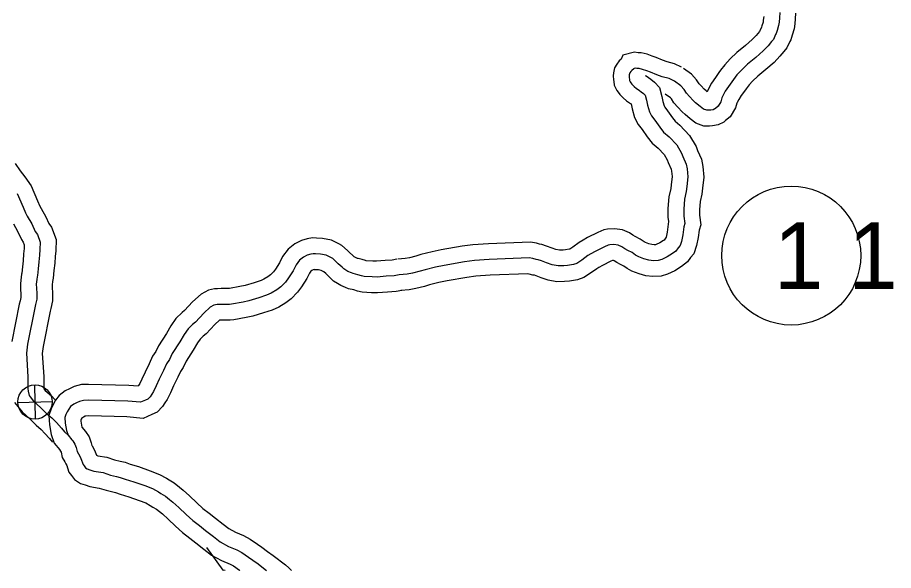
# Model space of a CAD drawing. Extents: x 31699 to 244310, y -8841 to 11474.
# Drawn here: x 136388 to 136942, y 2145 to 2495 of the extents above; entities that cross this region are included whole.
import ezdxf

# ---------------------------------------------------------------- set-up
doc = ezdxf.new("R2010")
doc.units = 0
for name, color, linetype in [('B_Logo', 7, 'Continuous'), ('Level 21', 7, 'Continuous'), ('Level 55', 7, 'Continuous'), ('R_Border Notes', 7, 'Continuous'), ('R_XS_EARTHWORK_STAGE1', 7, 'Continuous'), ('R_XS_EARTHWORK_STAGE2', 7, 'Continuous')]:
    doc.layers.add(name, color=color, linetype=linetype)

msp = doc.modelspace()

# ---------------------------------------------------------------- linework, layer by layer
at = {"layer": 'B_Logo'}
for points in [[(136870.27, 2497.9), (136870.13, 2494.49), (136869.84, 2491.8), (136869.59, 2489.66), (136868.59, 2486.41), (136868, 2484.52), (136867.62, 2483.84), (136866.28, 2480.78), (136865.13, 2479.46), (136862.9, 2476.71), (136859.83, 2473.51), (136855.06, 2469.39), (136849.83, 2465.04), (136845.98, 2461.35), (136843.16, 2458.37), (136841.01, 2455.41), (136839.94, 2453.9), (136837.79, 2450.94), (136835.77, 2447.99), (136834.4, 2445.4), (136833.67, 2443.84), (136832.96, 2441.34), (136831.28, 2438.47), (136829.53, 2437.06), (136829.21, 2436.78), (136828.1, 2436.21), (136826.64, 2435.95), (136825.65, 2435.91), (136824.11, 2435.92), (136822.08, 2436.7), (136819.81, 2438.35), (136817.05, 2440.71), (136815.4, 2442.18), (136813.1, 2444.63), (136811.28, 2446.7), (136809.72, 2449.17), (136807.77, 2451.3), (136803.58, 2454.27)], [(136803.58, 2454.27), (136800.18, 2455.94), (136795.94, 2457.11), (136792.55, 2458.31), (136788.36, 2459.95), (136786.05, 2460.86), (136783.41, 2461.82), (136781.19, 2462.34), (136779.79, 2462.42), (136778.99, 2462.52), (136778.06, 2462.28), (136778, 2462.14), (136776.71, 2461.09), (136776.07, 2460.47), (136775.37, 2459.57), (136775.06, 2459.02), (136774.89, 2458.28), (136774.85, 2457.61), (136774.89, 2456.48), (136775.06, 2455.69), (136775.16, 2454.69), (136775.52, 2453.97), (136776.01, 2453.39), (136776.72, 2452.35), (136778.04, 2451.06), (136779.49, 2449.78), (136780.04, 2449.4), (136781.48, 2448.46), (136782.64, 2447.64), (136784.09, 2446.49), (136785.06, 2445.4), (136785.92, 2442.42), (136786.51, 2439.24), (136787.74, 2435.02), (136789.05, 2432.4), (136791.29, 2429.68), (136794.33, 2425.13), (136796.79, 2422.09), (136800.24, 2419.15), (136805.18, 2413.94), (136808.19, 2408.71), (136808.94, 2406.61), (136811.13, 2401.75), (136811.77, 2398.9), (136812.11, 2393.78), (136811.55, 2387.68), (136811.14, 2384.52), (136810, 2379.6), (136809.52, 2373.24), (136809.5, 2368.83), (136810.14, 2364.25), (136809.49, 2362.16), (136808.83, 2357.06), (136808, 2352.82), (136807.16, 2350.25), (136805.89, 2348.86), (136804.5, 2346.8), (136802.43, 2345.18), (136799.11, 2343.12), (136795.64, 2341.51), (136793.34, 2340.75), (136790.34, 2340.64), (136787.39, 2340.99), (136784.29, 2341.8), (136780.98, 2343.07), (136779, 2344.26), (136776.74, 2345.78), (136774.08, 2347.21), (136772.24, 2348.14), (136770.26, 2349.46), (136767.88, 2350.5), (136765.33, 2350.87), (136762.61, 2350.63), (136761.68, 2350.46), (136759.25, 2349.49), (136753.31, 2346.46), (136750.76, 2345.02), (136748.87, 2343.88), (136744.92, 2341.05), (136741.73, 2338.99), (136739.63, 2338.24), (136735.86, 2337.56), (136733.59, 2337.4), (136729.99, 2337.39), (136726.1, 2338.04), (136722.65, 2339.24), (136719.34, 2340.51), (136717.31, 2341.17), (136716.03, 2341.38), (136713.88, 2341.96), (136711.66, 2342.41), (136686.3, 2341.41), (136676.92, 2340.78), (136670.68, 2340), (136657.84, 2337.69), (136652.28, 2336.6), (136645.75, 2334.94), (136642.65, 2333.95), (136637.83, 2332.76), (136634.32, 2332.15), (136629.34, 2331.69)], [(136387.4, 2383.13), (136391.14, 2374.6), (136392.69, 2370.92), (136393.77, 2368.89), (136396.56, 2363.93), (136398.82, 2359.07), (136400.16, 2357.19), (136401.95, 2352.45), (136401.8, 2347.71), (136401.41, 2344.22), (136401.18, 2339.87), (136400.75, 2335.58), (136400.19, 2331.28), (136400.02, 2330.41), (136399.75, 2328.86), (136399.47, 2325.85), (136399.51, 2323.18), (136399.77, 2319.85), (136399.78, 2316.31), (136398.98, 2312.87), (136398.46, 2310.85), (136393.97, 2287.9), (136393.26, 2282.13), (136394.19, 2267.14), (136394.15, 2259.66), (136394.41, 2258.14), (136395.06, 2255.23), (136395.7, 2254.38), (136397.8, 2251.73), (136402.16, 2247.76), (136406.25, 2243.78), (136409.29, 2241.1), (136412.2, 2238.27), (136415.48, 2234.6), (136417.3, 2232.33), (136419.66, 2230.15)], [(136629.34, 2331.69), (136626.16, 2331.17), (136621.11, 2330.77), (136615.26, 2330.34), (136612.12, 2330.41), (136607.11, 2330.75), (136605.43, 2331.08), (136603.2, 2331.8), (136600.17, 2332.48), (136599.15, 2332.91), (136596.78, 2333.88), (136595.48, 2334.63), (136594.18, 2335.52), (136593.21, 2336.48), (136590.72, 2338.78), (136589.68, 2339.81), (136587.26, 2341.99), (136586.44, 2342.42), (136583.11, 2344.09), (136579.48, 2344.82), (136576.27, 2344.96), (136574.8, 2345.1), (136573.41, 2344.85), (136571.1, 2344.16), (136568.62, 2342.92), (136566.16, 2341.02), (136564.01, 2338.07), (136562.09, 2334.32), (136559.2, 2329.8), (136557.31, 2327.12), (136554.3, 2324.06), (136551.77, 2322.23), (136548.32, 2320.02), (136545.37, 2318.77), (136540.44, 2317.11), (136534.11, 2315.32), (136530.47, 2314.51), (136523.19, 2313.16), (136521.79, 2313.03), (136516.66, 2313.03), (136515, 2312.97), (136513.93, 2312.86), (136512.02, 2312.45), (136509.66, 2311.22), (136505.55, 2307.45), (136500.24, 2301.77), (136498.43, 2300.29), (136495.6, 2297.58), (136493.14, 2294.01), (136490.39, 2289.36), (136485.62, 2281.9), (136483.77, 2278.02), (136481.94, 2275.41), (136480.11, 2271.13), (136477.39, 2265.75), (136475.43, 2261.33), (136473.7, 2257.85), (136472.57, 2256.14), (136471.5, 2254.56), (136470.03, 2252.97), (136468.65, 2252.31), (136465.51, 2250.99), (136457.41, 2251.74), (136432.71, 2252.37), (136429.45, 2252.24), (136426.94, 2251.61), (136424.92, 2250.59), (136423.15, 2249.72), (136421.21, 2248.24), (136420, 2246.66), (136419, 2245.02), (136418.21, 2243.18), (136417.55, 2241.29), (136417.75, 2237.89), (136418.54, 2233.18), (136419.66, 2230.15)], [(136419.66, 2230.15), (136422.04, 2227.24), (136422.53, 2226.66), (136423.88, 2224.58), (136424.7, 2222.4), (136425.33, 2219.89), (136426.19, 2218.39), (136427.33, 2216.43), (136428.15, 2214.26), (136428.68, 2212.68), (136429.06, 2211.63), (136429.76, 2210.72), (136430.68, 2209.49), (136431.7, 2208.79), (136433.39, 2208.32), (136435.89, 2207.49), (136441.8, 2206.45), (136446.46, 2204.97), (136450.22, 2204.11), (136452.65, 2203.47), (136455.76, 2202.33), (136461.16, 2200.74), (136468.19, 2198.28), (136473.14, 2196.33), (136476.82, 2194.28), (136478.39, 2193.27), (136481.26, 2191.65), (136483.87, 2189.55), (136485.94, 2187.82), (136489.68, 2184.37), (136494.45, 2179.95), (136498.6, 2176.17), (136502.8, 2172.93), (136506.72, 2169.88), (136511.68, 2165.93), (136516.01, 2162.63), (136521.19, 2159.76), (136526.55, 2157.5), (136529.68, 2155.89), (136533.8, 2152.92), (136536.67, 2151.03), (136539.9, 2148.62), (136543.47, 2145.95), (136545.35, 2144.51)]]:
    msp.add_lwpolyline(points, dxfattribs=at)
at = {"layer": 'Level 21'}
for p, q in [((136398.96, 2240.36), (136398.46, 2262.06)), ((136387.86, 2250.96), (136409.56, 2251.46))]:
    msp.add_line(p, q, dxfattribs=at)
msp.add_circle((136398.71, 2251.21), 10.85, dxfattribs=at)
at = {"layer": 'Level 55'}
for points in [[(136386.07, 2402.11), (136389.35, 2397.61), (136392.27, 2393.78), (136396.19, 2387.98), (136400.33, 2378.54), (136401.73, 2375.21), (136402.54, 2373.7), (136405.46, 2368.5), (136407.5, 2364.13), (136409.06, 2361.93), (136412.01, 2354.13), (136411.79, 2346.99), (136411.38, 2343.39), (136411.16, 2339.11), (136410.69, 2334.43), (136410.07, 2329.7), (136409.86, 2328.61), (136409.67, 2327.53), (136409.48, 2325.45), (136409.5, 2323.65), (136409.77, 2320.25), (136409.78, 2315.17), (136408.7, 2310.5), (136408.22, 2308.64), (136403.85, 2286.33), (136403.3, 2281.83), (136404.19, 2267.43), (136404.16, 2260.49), (136404.23, 2260.07), (136404.34, 2259.58), (136405.13, 2258.58), (136409.01, 2255.04), (136411.49, 2252.63)], [(136385, 2364.08), (136387.66, 2359.35), (136390.14, 2354.02), (136391.26, 2352.45), (136391.89, 2350.78), (136391.82, 2348.42), (136391.44, 2345.04), (136391.21, 2340.63), (136390.82, 2336.73), (136390.31, 2332.86), (136390.18, 2332.2), (136389.83, 2330.19), (136389.46, 2326.24), (136389.51, 2322.71), (136389.77, 2319.44), (136389.78, 2317.44), (136389.27, 2315.25), (136388.7, 2313.06), (136384.09, 2289.47)], [(136385.77, 2250.94), (136387.78, 2248.27), (136390.47, 2244.88), (136395.3, 2240.48), (136399.45, 2236.44), (136402.5, 2233.75), (136404.98, 2231.35), (136407.85, 2228.13), (136409.8, 2225.7)], [(136412.73, 2222.94), (136412.86, 2222.81)]]:
    msp.add_lwpolyline(points, dxfattribs=at)
at = {"layer": 'R_Border Notes'}
msp.add_circle((136877.59, 2343.93), 44, dxfattribs=at)
at = {"layer": 'R_XS_EARTHWORK_STAGE1'}
msp.add_line((136517.75, 2144.73), (136507.41, 2158.97), dxfattribs=at)
msp.add_lwpolyline([(136519.1, 2144.51), (136517.75, 2144.73), (136517.71, 2144.51)], dxfattribs=at)
at = {"layer": 'R_XS_EARTHWORK_STAGE2'}
for points in [[(136880.25, 2497.37), (136880.11, 2493.75), (136879.78, 2490.68), (136879.42, 2487.58), (136878.14, 2483.44), (136877.24, 2480.59), (136876.6, 2479.42), (136874.81, 2475.35), (136872.79, 2473.03), (136870.41, 2470.09), (136866.72, 2466.25), (136861.53, 2461.76), (136856.49, 2457.57), (136853.07, 2454.3), (136850.87, 2451.97), (136849.13, 2449.57), (136848.06, 2448.06), (136845.96, 2445.18), (136844.35, 2442.82), (136843.35, 2440.94), (136843.07, 2440.33), (136842.24, 2437.39), (136838.97, 2431.82), (136835.95, 2429.39), (136834.87, 2428.46), (136831.35, 2426.63), (136827.72, 2425.98), (136825.82, 2425.91), (136822.22, 2425.92), (136817.25, 2427.85), (136813.61, 2430.49), (136810.49, 2433.17), (136808.42, 2435), (136805.7, 2437.9), (136803.25, 2440.69), (136801.74, 2443.07), (136801.11, 2443.76), (136797.79, 2446.12)], [(136860.16, 2495.22), (136859.9, 2492.92), (136859.77, 2491.73), (136859.04, 2489.38), (136858.8, 2488.61), (136857.74, 2486.21), (136857.47, 2485.9), (136855.4, 2483.33), (136852.94, 2480.78), (136848.59, 2477.01), (136843.17, 2472.51), (136838.88, 2468.4), (136835.45, 2464.77), (136832.89, 2461.25), (136831.82, 2459.74), (136829.61, 2456.71), (136827.19, 2453.16), (136825.45, 2449.87), (136824.38, 2447.6), (136823.62, 2448.25), (136822.37, 2449.36), (136820.5, 2451.35), (136819.31, 2452.7), (136817.69, 2455.27), (136814.42, 2458.84), (136809.37, 2462.42)], [(136807.99, 2463.25), (136803.74, 2465.33), (136798.94, 2466.65), (136796.05, 2467.68), (136792.01, 2469.26), (136789.61, 2470.21), (136786.27, 2471.43), (136782.61, 2472.27), (136780.7, 2472.38), (136778.35, 2472.68), (136770.92, 2470.77), (136769.83, 2468.35), (136768.6, 2467.15), (136767.04, 2465.15), (136765.64, 2462.7), (136764.95, 2459.71), (136764.83, 2457.72), (136764.93, 2455.26), (136765.16, 2454.14), (136765.41, 2451.82), (136767.12, 2448.43), (136768.03, 2447.34), (136769.02, 2445.89), (136771.24, 2443.72), (136773.32, 2441.89), (136774.45, 2441.11), (136775.85, 2440.19), (136776.21, 2439.94), (136776.77, 2436.92), (136778.39, 2431.36), (136780.6, 2426.92), (136783.25, 2423.7), (136786.27, 2419.2), (136789.59, 2415.08), (136793.35, 2411.88), (136797.1, 2407.92), (136799.07, 2404.51), (136799.65, 2402.86), (136801.6, 2398.55), (136801.85, 2397.46), (136802.08, 2393.91), (136801.61, 2388.78), (136801.29, 2386.3), (136800.09, 2381.12), (136799.52, 2373.65), (136799.49, 2368.16), (136799.86, 2365.59), (136798.95, 2358.67), (136798.34, 2355.57), (136797.09, 2353.7), (136796.69, 2353.39), (136794.35, 2351.93), (136791.97, 2350.83), (136791.54, 2350.69), (136790.74, 2350.66), (136789.26, 2350.83), (136787.36, 2351.33), (136785.38, 2352.09), (136784.36, 2352.71), (136781.9, 2354.35), (136778.71, 2356.07), (136777.29, 2356.79), (136775.07, 2358.27), (136770.65, 2360.21), (136765.61, 2360.93), (136761.26, 2360.55), (136758.91, 2360.12), (136755.13, 2358.61), (136748.57, 2355.27), (136745.72, 2353.65), (136743.37, 2352.23), (136739.29, 2349.32), (136737.28, 2348.02), (136737.04, 2347.93), (136734.62, 2347.49), (136733.24, 2347.4), (136730.81, 2347.39), (136728.58, 2347.76), (136726.09, 2348.63), (136722.67, 2349.94), (136719.7, 2350.9), (136718.18, 2351.16), (136716.17, 2351.7), (136712.46, 2352.45), (136685.76, 2351.4), (136675.96, 2350.73), (136669.18, 2349.89), (136655.99, 2347.52), (136650.09, 2346.36), (136642.99, 2344.56), (136639.92, 2343.58), (136635.78, 2342.55), (136633.01, 2342.08), (136628.41, 2341.65)], [(136785.18, 2458.01), (136785.63, 2457.7), (136787.1, 2456.73), (136788.63, 2455.65), (136790.98, 2453.79), (136794.05, 2450.34), (136795.66, 2444.72), (136796.25, 2441.57), (136797.09, 2438.68), (136797.49, 2437.88), (136799.32, 2435.66), (136802.4, 2431.06), (136803.98, 2429.09), (136807.13, 2426.42), (136813.25, 2419.95), (136817.3, 2412.92), (136818.22, 2410.35), (136820.66, 2404.95), (136821.7, 2400.35), (136822.14, 2393.65), (136821.49, 2386.58), (136821, 2382.75), (136819.92, 2378.09), (136819.52, 2372.83), (136819.5, 2369.51), (136820.36, 2363.43), (136819.3, 2360.01), (136818.7, 2355.44), (136817.69, 2350.3), (136816, 2345.08), (136813.75, 2342.64), (136811.91, 2339.9), (136808.17, 2336.98), (136803.87, 2334.3), (136799.32, 2332.19), (136795.13, 2330.82), (136789.94, 2330.61), (136785.53, 2331.14), (136781.23, 2332.27), (136776.58, 2334.05), (136773.64, 2335.82), (136771.57, 2337.2), (136769.45, 2338.34), (136767.19, 2339.48), (136765.44, 2340.65), (136765.11, 2340.8), (136765.06, 2340.81), (136764.3, 2340.74), (136763.38, 2340.37), (136758.04, 2337.64), (136755.81, 2336.39), (136754.38, 2335.52), (136750.55, 2332.78), (136746.19, 2329.96), (136742.22, 2328.54), (136737.09, 2327.62), (136733.95, 2327.4), (136729.18, 2327.39), (136723.62, 2328.31), (136719.22, 2329.85), (136716.01, 2331.08), (136714.92, 2331.43), (136713.89, 2331.6), (136711.58, 2332.23), (136710.86, 2332.37), (136686.83, 2331.43), (136677.88, 2330.82), (136672.19, 2330.11), (136659.68, 2327.86), (136654.47, 2326.84), (136648.5, 2325.32), (136645.38, 2324.32), (136639.88, 2322.97), (136635.64, 2322.23), (136630.26, 2321.73)], [(136627.71, 2341.56), (136624.95, 2341.1), (136620.35, 2340.74), (136615.01, 2340.34), (136612.58, 2340.4), (136608.42, 2340.68), (136607.93, 2340.78), (136605.83, 2341.46), (136603.23, 2342.04), (136602.99, 2342.14), (136601.21, 2342.87), (136600.8, 2343.11), (136600.56, 2343.27), (136600.13, 2343.7), (136597.63, 2346.01), (136596.54, 2347.09), (136593.04, 2350.24), (136591.03, 2351.31), (136586.39, 2353.64), (136580.68, 2354.78), (136576.97, 2354.94), (136574.37, 2355.19), (136571.06, 2354.58), (136567.42, 2353.49), (136563.29, 2351.44), (136558.91, 2348.06), (136555.46, 2343.32), (136553.41, 2339.3), (136550.9, 2335.38), (136549.61, 2333.56), (136547.75, 2331.67), (136546.13, 2330.49), (136543.64, 2328.9), (136541.82, 2328.12), (136537.48, 2326.66), (136531.66, 2325.02), (136528.47, 2324.31), (136521.84, 2323.08), (136521.36, 2323.03), (136516.46, 2323.03), (136514.29, 2322.95), (136512.38, 2322.75), (136508.6, 2321.94), (136503.88, 2319.48), (136498.51, 2314.57), (136493.39, 2309.09), (136491.79, 2307.79), (136487.94, 2304.09), (136484.71, 2299.4), (136481.87, 2294.6), (136476.86, 2286.76), (136475.1, 2283.07), (136473.16, 2280.3), (136471.04, 2275.36), (136468.35, 2270.03), (136466.38, 2265.59), (136465.02, 2262.86), (136464.26, 2261.71), (136463.9, 2261.18), (136458, 2261.73), (136432.64, 2262.37), (136428.02, 2262.19), (136423.44, 2261.04), (136420.47, 2259.55), (136417.86, 2258.26), (136414.07, 2255.38), (136411.73, 2252.31), (136410.1, 2249.63), (136408.88, 2246.82), (136407.45, 2242.69), (136407.8, 2236.77), (136408.83, 2230.6), (136410.86, 2225.11)], [(136630.97, 2321.83), (136627.37, 2321.23), (136621.87, 2320.8), (136615.5, 2320.33), (136611.66, 2320.42), (136605.79, 2320.82), (136602.92, 2321.39), (136600.57, 2322.14), (136597.11, 2322.92), (136595.31, 2323.67), (136592.36, 2324.89), (136590.16, 2326.16), (136587.8, 2327.76), (136586.29, 2329.26), (136583.81, 2331.55), (136582.82, 2332.53), (136581.51, 2333.71), (136579.83, 2334.55), (136578.27, 2334.86), (136575.57, 2334.98), (136575.38, 2335), (136574.79, 2334.82), (136573.95, 2334.4), (136573.41, 2333.98), (136572.56, 2332.82), (136570.78, 2329.34), (136567.5, 2324.22), (136565, 2320.68), (136560.84, 2316.46), (136557.41, 2313.96), (136553, 2311.14), (136548.92, 2309.41), (136543.39, 2307.55), (136536.55, 2305.62), (136532.47, 2304.71), (136524.54, 2303.24), (136522.23, 2303.03), (136516.86, 2303.03), (136515.7, 2302.99), (136515.49, 2302.96), (136515.44, 2302.95), (136512.59, 2300.34), (136507.08, 2294.45), (136505.06, 2292.8), (136503.26, 2291.07), (136501.57, 2288.62), (136498.91, 2284.12), (136494.38, 2277.03), (136492.44, 2272.96), (136490.73, 2270.52), (136489.18, 2266.9), (136486.43, 2261.46), (136484.48, 2257.07), (136482.38, 2252.85), (136480.88, 2250.58), (136479.35, 2248.33), (136476.07, 2244.77), (136472.75, 2243.19), (136467.08, 2240.8), (136456.82, 2241.75), (136432.78, 2242.36), (136430.89, 2242.29), (136430.45, 2242.18), (136429.37, 2241.64), (136428.44, 2241.18), (136428.35, 2241.11), (136428.27, 2241.01), (136427.9, 2240.4), (136427.65, 2239.83), (136427.7, 2239.01), (136428.32, 2235.31)], [(136428.32, 2235.31), (136430.58, 2232.62), (136432.86, 2229.11), (136434.26, 2225.4), (136434.69, 2223.67), (136434.85, 2223.4), (136436.39, 2220.75), (136437.58, 2217.61), (136437.63, 2217.45), (136438.35, 2217.21), (136444.19, 2216.18), (136449.09, 2214.62), (136452.6, 2213.83), (136455.66, 2213.02), (136458.91, 2211.83), (136464.23, 2210.26), (136471.67, 2207.65), (136477.42, 2205.39), (136481.96, 2202.86), (136483.55, 2201.84), (136486.89, 2199.95), (136490.2, 2197.29), (136492.54, 2195.34), (136496.47, 2191.7), (136501.22, 2187.31), (136505.04, 2183.84), (136508.93, 2180.83), (136512.9, 2177.74), (136517.82, 2173.82), (136521.49, 2171.03), (136525.57, 2168.77), (136530.79, 2166.57), (136534.93, 2164.44), (136539.47, 2161.15), (136542.41, 2159.22), (136545.88, 2156.63), (136549.5, 2153.93), (136551.92, 2152.08), (136554.76, 2149.94), (136557.37, 2148.06), (136559.49, 2146.1), (136561.02, 2144.51)], [(136410.86, 2225.11), (136414.34, 2220.85), (136414.48, 2220.7), (136414.9, 2220.04), (136415.14, 2219.41), (136415.97, 2216.12), (136417.53, 2213.38), (136418.28, 2212.11), (136418.73, 2210.91), (136419.23, 2209.42), (136420.17, 2206.77), (136421.79, 2204.67), (136423.67, 2202.15), (136427.46, 2199.59), (136430.46, 2198.76), (136433.43, 2197.77), (136439.4, 2196.72), (136443.83, 2195.31), (136447.85, 2194.4), (136449.64, 2193.92), (136452.62, 2192.83), (136458.09, 2191.22), (136464.71, 2188.9), (136468.85, 2187.27), (136471.68, 2185.69), (136473.23, 2184.7), (136475.62, 2183.34), (136477.54, 2181.8), (136479.34, 2180.31), (136482.89, 2177.03), (136487.69, 2172.58), (136492.17, 2168.5), (136496.67, 2165.03), (136500.54, 2162.02), (136505.53, 2158.04), (136510.53, 2154.24), (136516.81, 2150.76), (136522.31, 2148.44), (136524.43, 2147.35), (136528.12, 2144.68), (136528.37, 2144.51)]]:
    msp.add_lwpolyline(points, dxfattribs=at)

# ---------------------------------------------------------------- texts
at = {"layer": 'R_Border Notes'}
msp.add_text('1 1', height=42.24, dxfattribs=at).set_placement((136866.57, 2322.81))

doc.saveas('drawing.dxf')
